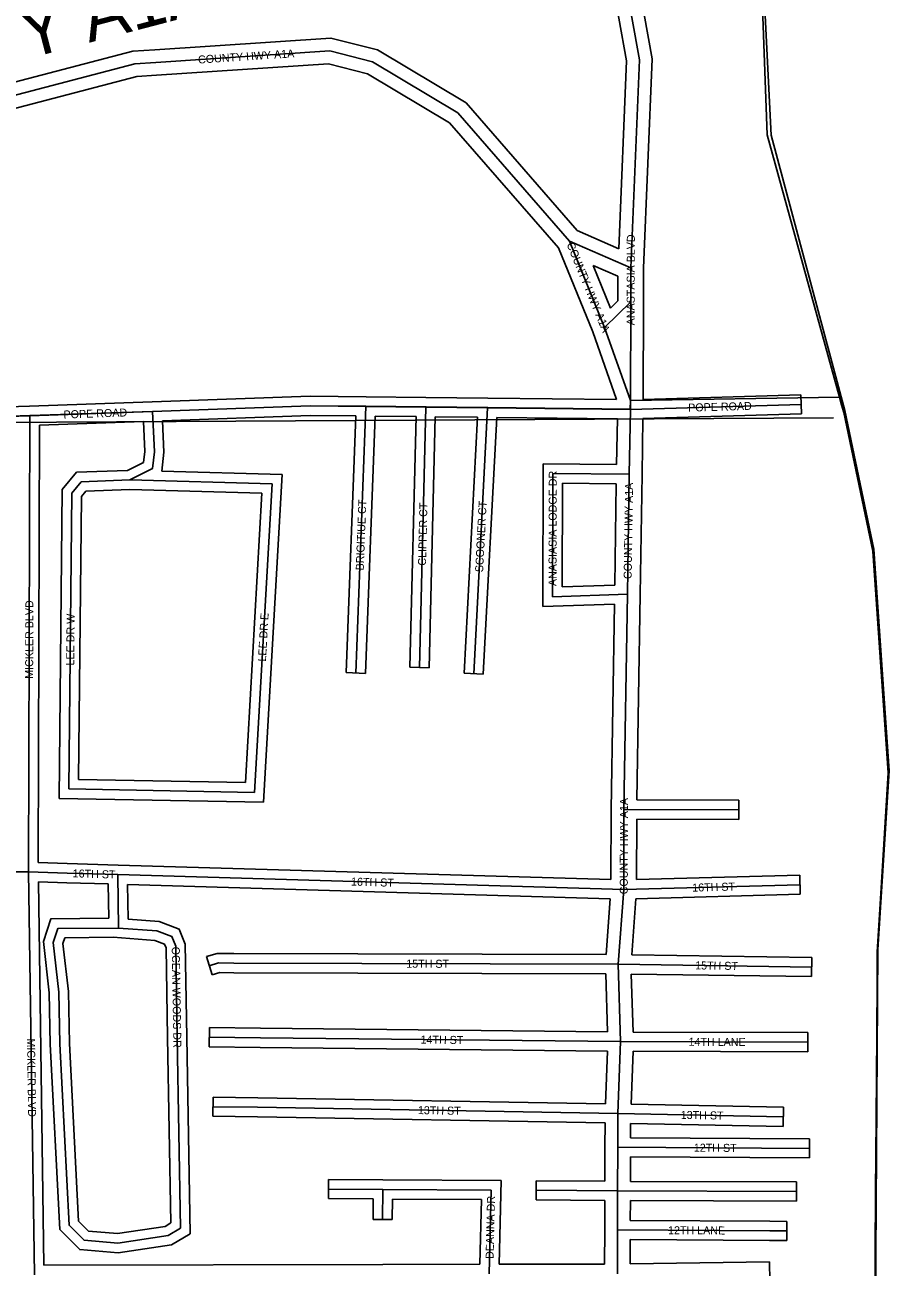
# Model space of a CAD drawing. Extents: x 418523 to 616617, y 1878279 to 2196743.
# Drawn here: x 569614 to 572313, y 2006226 to 2010108 of the extents above; entities that cross this region are included whole.
import ezdxf

# ---------------------------------------------------------------- set-up
doc = ezdxf.new("R2010")
doc.units = 0
for name, color, linetype in [('Level 1', 7, 'Continuous'), ('Level 22', 7, 'Continuous'), ('Level 23', 7, 'Continuous'), ('Level 28', 7, 'Continuous'), ('Level 31', 7, 'Continuous'), ('Level 32', 7, 'Continuous'), ('Level 34', 7, 'Continuous'), ('Level 5', 7, 'Continuous'), ('Level 8', 7, 'Continuous')]:
    doc.layers.add(name, color=color, linetype=linetype)

msp = doc.modelspace()

# ---------------------------------------------------------------- linework, layer by layer
at = {"layer": 'Level 1'}
msp.add_line((572139.778, 2008879.413), (568225.789, 2008858.623), dxfattribs=at)
at = {"layer": 'Level 22'}
for p, q in [((571506.093, 2009348.016), (571314.504, 2009432.1)), ((571314.504, 2009432.1), (571424.514, 2009162.375)), ((571505.849, 2009242.555), (571506.093, 2009348.016)), ((571505.137, 2008933.447), (571505.849, 2009242.555)), ((571505.137, 2008933.447), (571424.514, 2009162.375)), ((571504.757, 2008906.174), (571505.137, 2008933.447)), ((571501.438, 2008703.623), (571504.757, 2008906.174)), ((571495.5, 2008328.342), (571501.438, 2008703.623)), ((571484.758, 2007655.963), (571495.5, 2008328.342)), ((571484.18, 2007405.768), (571484.758, 2007655.963)), ((571466.841, 2007172.339), (571484.18, 2007405.768)), ((571474.525, 2006930.489), (571466.841, 2007172.339)), ((571465.765, 2006705.768), (571474.525, 2006930.489)), ((571465.523, 2006600.672), (571465.765, 2006705.768)), ((571464.891, 2006463.938), (571465.523, 2006600.672)), ((571464.61, 2006342.477), (571464.891, 2006463.938)), ((571464.294, 2006205.379), (571464.61, 2006342.477))]:
    msp.add_line(p, q, dxfattribs=at)
for points in [[(571506.093, 2009348.016), (571532.95, 2009998.175), (571459.084, 2010407.097), (571417.473, 2010507.2), (571093.355, 2010849.789), (570477.21, 2011151.608), (569919.184, 2011361.657), (569619.639, 2011495.826)], [(571314.504, 2009432.1), (570965.47, 2009832.934), (570699.251, 2009992.109), (570565.877, 2010025.876), (570022.471, 2009990.057)], [(570022.471, 2009990.057), (569957.16, 2009985.847), (568255.439, 2009540.409)]]:
    msp.add_lwpolyline(points, dxfattribs=at)
at = {"layer": 'Level 23'}
for p, q in [((571468.544, 2009408.178), (571338.787, 2009465.126)), ((571279.975, 2009410.841), (571387.109, 2009148.169)), ((571466.032, 2009321.913), (571388.824, 2009355.798)), ((571388.824, 2009355.797), (571443.071, 2009222.794)), ((571465.856, 2009245.254), (571466.032, 2009321.913)), ((571545.85, 2009242.461), (571546.092, 2009347.142)), ((571545.147, 2008937.358), (571545.85, 2009242.461)), ((571461.597, 2008936.663), (571387.108, 2009148.169)), ((571461.929, 2008733.896), (571464.268, 2008876.627)), ((571541.434, 2008702.967), (571544.291, 2008877.307)), ((571535.496, 2008327.708), (571541.434, 2008702.99)), ((571455.95, 2008357.096), (571460.963, 2008673.9)), ((571525.241, 2007685.829), (571535.496, 2008327.703)), ((571444.758, 2007656.055), (571454.994, 2008297.033)), ((571444.252, 2007436.958), (571444.758, 2007656.055)), ((571524.254, 2007436.878), (571524.689, 2007625.828)), ((571428.966, 2007202.438), (571441.932, 2007376.999)), ((571509.137, 2007201.736), (571522.141, 2007376.796)), ((571433.539, 2006960.917), (571427.77, 2007142.441)), ((571513.596, 2006960.399), (571507.834, 2007141.747)), ((571426.931, 2006736.453), (571433.342, 2006900.914)), ((571506.936, 2006734.984), (571513.384, 2006900.397)), ((571425.523, 2006600.764), (571425.698, 2006676.464)), ((571505.593, 2006630.434), (571505.695, 2006674.995)), ((571425.03, 2006494.259), (571425.523, 2006600.856)), ((571505.031, 2006493.819), (571505.385, 2006570.432)), ((571424.61, 2006342.569), (571424.822, 2006434.257)), ((571504.681, 2006372.232), (571504.823, 2006433.819)), ((571424.364, 2006235.326), (571424.61, 2006342.569)), ((571504.367, 2006235.995), (571504.542, 2006312.23))]:
    msp.add_line(p, q, dxfattribs=at)
for points in [[(571546.093, 2009347.142), (571573.099, 2010000.938), (571497.679, 2010418.461), (571451.585, 2010529.346), (571117.444, 2010882.531), (570493.091, 2011188.371), (569934.419, 2011398.663), (569641.039, 2011530.071)], [(571468.544, 2009408.178), (571492.801, 2009995.411), (571420.488, 2010395.734), (571383.359, 2010485.053), (571069.266, 2010817.047), (570461.33, 2011114.844), (569903.948, 2011324.651), (569589.599, 2011465.451)], [(571338.787, 2009465.126), (570991.459, 2009864.001), (570714.749, 2010029.449), (570569.559, 2010066.206), (570019.839, 2010029.971)], [(570019.898, 2010029.976), (569950.75, 2010025.518), (568283.907, 2009589.208)], [(571279.975, 2009410.841), (570939.482, 2009801.867), (570683.754, 2009954.77), (570562.194, 2009985.546), (570025.103, 2009950.143)], [(570025.044, 2009950.139), (569963.57, 2009946.176), (568269.266, 2009502.679)]]:
    msp.add_lwpolyline(points, dxfattribs=at)
at = {"layer": 'Level 31'}
for p, q in [((571505.849, 2009242.555), (571424.514, 2009162.375)), ((571504.757, 2008906.174), (572038.62, 2008921.672)), ((569137.316, 2008870.991), (569629.02, 2008886.191)), ((569625.344, 2007460.659), (569629.02, 2008886.191)), ((569629.02, 2008886.191), (570012.304, 2008899.47)), ((570012.304, 2008899.47), (570504.648, 2008917.226)), ((570504.648, 2008917.226), (570678.994, 2008915.364)), ((570678.994, 2008915.364), (570647.256, 2008082.297)), ((570678.994, 2008915.364), (570866.019, 2008913.473)), ((570866.019, 2008913.473), (570846.059, 2008099.652)), ((570866.019, 2008913.473), (571059.067, 2008911.206)), ((571059.067, 2008911.206), (571015.613, 2008079.984)), ((571059.067, 2008911.206), (571504.757, 2008906.174)), ((571262.422, 2008705.268), (571261.534, 2008320.882)), ((571501.438, 2008703.623), (571262.422, 2008705.268)), ((570385.52, 2008673.49), (569941.745, 2008685.441)), ((570330.644, 2007709.196), (570385.52, 2008673.49)), ((571261.534, 2008320.882), (571495.5, 2008328.342)), ((569751.174, 2007720.014), (570330.644, 2007709.196)), ((571843.294, 2007654.773), (571484.758, 2007655.963)), ((569625.344, 2007460.659), (569166.948, 2007462.107)), ((569643.304, 2006202.359), (569625.344, 2007460.659)), ((569745.167, 2007457.102), (569625.344, 2007460.659)), ((569903.662, 2007452.366), (569745.167, 2007457.102)), ((571484.18, 2007405.768), (569903.662, 2007452.366)), ((569903.662, 2007452.366), (569906.124, 2007285.441)), ((571484.18, 2007405.768), (572034.549, 2007420.865)), ((571466.841, 2007172.339), (572071.369, 2007163.674)), ((570089.507, 2006943.535), (570099.354, 2006347.278)), ((571474.525, 2006930.489), (572059.103, 2006929.142)), ((571982.484, 2006695.851), (571465.765, 2006705.768)), ((571465.523, 2006600.672), (572064.365, 2006597.111)), ((570731.632, 2006468.913), (570561.711, 2006470.037)), ((570731.632, 2006468.913), (570731.097, 2006375.091)), ((571070.205, 2006466.671), (570731.632, 2006468.913)), ((571063.893, 2006204.851), (571070.205, 2006466.671)), ((571464.891, 2006463.938), (571210.644, 2006465.981)), ((572023.479, 2006462.288), (571464.891, 2006463.938)), ((571464.61, 2006342.477), (571940.138, 2006339.563)), ((571940.138, 2006339.563), (571993.713, 2006339.076))]:
    msp.add_line(p, q, dxfattribs=at)
for points in [[(570012.304, 2008899.47), (570018.033, 2008773.631), (570011.886, 2008720.915), (569941.745, 2008685.441)], [(569941.745, 2008685.441), (569789.572, 2008679.981), (569760.324, 2008644.775), (569751.174, 2007720.014)], [(570099.354, 2006347.278), (570061.656, 2006324.436), (569903.723, 2006300.806), (569798.493, 2006309.782), (569751.684, 2006356.805), (569722.584, 2006923.453), (569719.794, 2007084.923), (569702.089, 2007240.247), (569716.776, 2007284.578), (569906.124, 2007285.441)], [(569906.124, 2007285.441), (570026.25, 2007276.431), (570072.81, 2007258.866), (570084.788, 2007229.381), (570089.507, 2006943.535)], [(570189.575, 2007167.676), (570218.761, 2007176.336), (570266.311, 2007175.496), (571466.841, 2007172.339)], [(571474.525, 2006930.489), (570349.142, 2006942.198), (570189.687, 2006944.39)], [(571465.765, 2006705.768), (570340.393, 2006725.478), (570201.225, 2006727.259)]]:
    msp.add_lwpolyline(points, dxfattribs=at)
at = {"layer": 'Level 32'}
for p, q in [((571465.856, 2009245.254), (571443.071, 2009222.793)), ((569627.981, 2008916.172), (570011.266, 2008929.451)), ((570011.224, 2008929.45), (570504.267, 2008947.231)), ((570504.267, 2008947.231), (570679.314, 2008945.362)), ((570679.297, 2008945.363), (570866.323, 2008943.472)), ((570866.372, 2008943.471), (571059.419, 2008941.204)), ((571059.405, 2008941.204), (571461.597, 2008936.663)), ((571545.147, 2008937.358), (572037.75, 2008951.66)), ((572037.75, 2008951.66), (572039.492, 2008891.684)), ((569140.609, 2008901.106), (569628.094, 2008916.176)), ((570043.653, 2008870.579), (570505.029, 2008887.218)), ((570505.029, 2008887.22), (570647.842, 2008885.694)), ((570647.842, 2008885.694), (570617.278, 2008083.439)), ((570707.862, 2008885.068), (570677.235, 2008081.154)), ((570707.862, 2008885.068), (570835.281, 2008883.781)), ((570835.281, 2008883.781), (570816.068, 2008100.388)), ((570895.285, 2008883.126), (570876.052, 2008098.916)), ((570895.285, 2008883.126), (571027.476, 2008881.573)), ((571544.291, 2008877.308), (572039.492, 2008891.684)), ((569655.42, 2007489.779), (569658.946, 2008857.207)), ((569658.947, 2008857.207), (569983.685, 2008868.458)), ((571027.477, 2008881.574), (570985.654, 2008081.551)), ((571087.524, 2008880.881), (571045.573, 2008078.416)), ((571087.524, 2008880.881), (571464.268, 2008876.627)), ((571232.492, 2008735.474), (571231.463, 2008289.906)), ((571461.929, 2008733.896), (571232.492, 2008735.475)), ((570417.229, 2008702.646), (570041.141, 2008712.775)), ((570358.956, 2007678.661), (570417.229, 2008702.646)), ((570353.812, 2008644.332), (569941.88, 2008655.426)), ((571292.353, 2008675.06), (571291.606, 2008351.857)), ((571460.962, 2008673.9), (571292.353, 2008675.059)), ((570302.334, 2007739.73), (570353.812, 2008644.332)), ((571291.607, 2008351.856), (571455.95, 2008357.096)), ((571231.463, 2008289.906), (571454.994, 2008297.034)), ((570677.235, 2008081.154), (570617.278, 2008083.439)), ((570876.052, 2008098.916), (570816.068, 2008100.388)), ((571045.573, 2008078.416), (570985.654, 2008081.551)), ((569781.469, 2007749.453), (570302.334, 2007739.73)), ((569720.882, 2007690.572), (570358.956, 2007678.661)), ((571843.393, 2007684.773), (571525.241, 2007685.828)), ((571843.195, 2007624.772), (571843.393, 2007684.773)), ((571843.195, 2007624.772), (571524.689, 2007625.829)), ((569746.057, 2007487.09), (569655.421, 2007489.78)), ((569904.559, 2007482.351), (569746.063, 2007487.089)), ((571444.252, 2007436.958), (569904.547, 2007482.352)), ((571524.254, 2007436.878), (572033.728, 2007450.854)), ((572033.728, 2007450.854), (572035.373, 2007390.876)), ((569672.88, 2006232.408), (569655.79, 2007429.74)), ((569744.277, 2007427.115), (569655.79, 2007429.74)), ((569874.089, 2007423.235), (569744.271, 2007427.116)), ((569874.088, 2007423.234), (569875.663, 2007316.429)), ((571441.932, 2007376.999), (569934.123, 2007421.452)), ((569934.123, 2007421.452), (569935.718, 2007313.305)), ((571522.14, 2007376.796), (572035.373, 2007390.876)), ((570181.043, 2007196.438), (570198.109, 2007138.915)), ((571509.136, 2007201.736), (572071.799, 2007193.671)), ((572071.799, 2007193.671), (572070.939, 2007133.676)), ((571507.834, 2007141.746), (572070.939, 2007133.676)), ((570059.511, 2006943.039), (570069.074, 2006364.009)), ((570119.504, 2006944.029), (570129.637, 2006330.549)), ((570189.275, 2006914.391), (570190.099, 2006974.388)), ((571513.597, 2006960.398), (572059.172, 2006959.142)), ((572059.172, 2006959.142), (572059.034, 2006899.141)), ((571513.384, 2006900.397), (572059.034, 2006899.141)), ((570200.842, 2006697.261), (570201.609, 2006757.257)), ((571983.06, 2006725.846), (571506.936, 2006734.984)), ((571981.909, 2006665.855), (571983.06, 2006725.846)), ((571981.909, 2006665.855), (571505.695, 2006674.995)), ((571505.593, 2006630.434), (572064.544, 2006627.111)), ((572064.544, 2006627.111), (572064.187, 2006567.111)), ((571505.385, 2006570.432), (572064.187, 2006567.111)), ((570561.514, 2006440.036), (570561.909, 2006500.036)), ((570731.83, 2006498.913), (570561.909, 2006500.036)), ((571100.934, 2006496.467), (570731.83, 2006498.913)), ((571094.627, 2006234.891), (571100.934, 2006496.467)), ((571210.404, 2006435.981), (571210.885, 2006495.981)), ((571425.03, 2006494.259), (571210.885, 2006495.981)), ((572023.567, 2006492.288), (571505.031, 2006493.819)), ((572023.39, 2006432.287), (572023.567, 2006492.288)), ((570701.462, 2006439.111), (570561.514, 2006440.036)), ((570701.462, 2006439.111), (570701.097, 2006375.261)), ((570761.461, 2006438.714), (570761.098, 2006374.919)), ((571039.479, 2006436.872), (570761.462, 2006438.713)), ((571034.605, 2006234.791), (571039.479, 2006436.872)), ((571424.822, 2006434.257), (571210.404, 2006435.981)), ((572023.39, 2006432.287), (571504.823, 2006433.819)), ((570761.098, 2006374.919), (570701.097, 2006375.261)), ((571504.682, 2006372.232), (571940.322, 2006369.562)), ((571940.41, 2006369.561), (571993.986, 2006369.076)), ((571993.986, 2006369.076), (571993.441, 2006309.076)), ((571504.542, 2006312.23), (571939.954, 2006309.562)), ((571939.865, 2006309.563), (571993.441, 2006309.076)), ((571504.367, 2006235.995), (571939.07, 2006242.645)), ((571939.07, 2006242.645), (571939.989, 2006182.651)), ((570731.284, 2006234.171), (569672.88, 2006232.407)), ((571034.605, 2006234.791), (570731.272, 2006234.171)), ((571424.364, 2006235.326), (571094.628, 2006234.891))]:
    msp.add_line(p, q, dxfattribs=at)
for points in [[(569983.685, 2008868.458), (569987.953, 2008774.693), (569983.955, 2008740.408), (569934.086, 2008715.185)], [(570043.652, 2008870.579), (570048.113, 2008772.569), (570041.141, 2008712.775)], [(569934.085, 2008715.185), (569775.076, 2008709.481), (569730.431, 2008655.74), (569720.882, 2007690.572)], [(569941.88, 2008655.426), (569804.068, 2008650.481), (569790.218, 2008633.81), (569781.469, 2007749.454)], [(570129.637, 2006330.549), (570072.052, 2006295.658), (569904.681, 2006270.615), (569784.988, 2006280.825), (569722.313, 2006343.786), (569692.597, 2006922.424), (569689.822, 2007082.961), (569671.534, 2007243.413), (569695.028, 2007314.328), (569875.663, 2007316.429)], [(569935.718, 2007313.305), (570032.8, 2007306.025), (570095.669, 2007282.306), (570114.692, 2007235.48), (570119.504, 2006944.03)], [(570069.074, 2006364.009), (570051.26, 2006353.216), (569902.764, 2006330.998), (569811.997, 2006338.74), (569781.055, 2006369.822), (569752.571, 2006924.481), (569749.765, 2007086.885), (569732.645, 2007237.081), (569738.525, 2007254.829), (569889.696, 2007256.586)], [(569889.696, 2007256.586), (570019.701, 2007246.836), (570049.951, 2007235.425), (570054.884, 2007223.282), (570059.511, 2006943.039)], [(570181.043, 2007196.438), (570214.664, 2007206.413), (570266.615, 2007205.496), (571428.967, 2007202.438)], [(570198.109, 2007138.915), (570222.859, 2007146.258), (570266.008, 2007145.497), (571427.77, 2007142.441)], [(571433.539, 2006960.917), (570349.504, 2006972.196), (570190.099, 2006974.388)], [(571433.341, 2006900.913), (570348.779, 2006912.201), (570189.275, 2006914.391)], [(571426.93, 2006736.453), (570340.848, 2006755.476), (570201.609, 2006757.257)], [(571425.698, 2006676.464), (570339.939, 2006695.481), (570200.842, 2006697.261)]]:
    msp.add_lwpolyline(points, dxfattribs=at)
at = {"layer": 'Level 5'}
msp.add_lwpolyline([(571035.083, 2014663.096), (571042.585, 2014458.766), (571092.408, 2014400.246), (571223.732, 2013757.922), (571388.696, 2013215.502), (571551.631, 2012039.558), (571576.582, 2012022.777), (571674.824, 2011463.956), (571699.735, 2011438.846), (571715.948, 2011297.063), (571740.889, 2011271.992), (571740.6, 2011180.291), (571913.079, 2010387.775), (571944.401, 2009762.421), (572175.051, 2008903.025), (572265.381, 2008469.246), (572313.145, 2007777.191), (572278.004, 2007218.757), (572261.409, 2004667.87)], dxfattribs=at)
at = {"layer": 'Level 8'}
for points in [[(571035.97, 2014663.093), (571036.402, 2014660.751), (571061.406, 2014459.746), (571094.408, 2014400.746), (571226.422, 2013758.732), (571391.436, 2013216.722), (571555.461, 2012040.698), (571580.462, 2012023.698), (571678.474, 2011465.686), (571703.475, 2011439.686), (571711.478, 2011298.683), (571736.479, 2011272.682), (571736.48, 2011181.681), (571909.499, 2010388.665), (571932.51, 2009763.651), (572158.53, 2008944.635), (571505.515, 2008933.627), (571504.515, 2008906.626), (571059.505, 2008911.621), (570866.5, 2008913.619)], [(570866.5, 2008913.619), (570678.496, 2008915.616), (570504.492, 2008917.614), (570012.48, 2008899.608), (569629.472, 2008886.603), (569137.46, 2008870.596), (569070.459, 2008887.596), (568695.45, 2008855.591), (568270.44, 2008856.586), (568268.439, 2008902.586), (568252.433, 2009223.593), (568240.429, 2009473.599), (568238.428, 2009515.6), (568255.428, 2009540.601), (568247.423, 2009781.606), (568240.417, 2010115.614)], [(570678.496, 2008915.616), (570866.5, 2008913.619), (571059.505, 2008911.621), (571504.515, 2008906.626), (571505.515, 2008933.627), (572158.53, 2008944.635), (572164.531, 2008920.635), (572171.532, 2008896.634), (572262.541, 2008462.626), (572310.555, 2007770.611), (572289.56, 2007427.602), (572275.564, 2007211.597), (572275.565, 2007124.596), (572274.569, 2006951.591), (572272.574, 2006690.586), (572270.578, 2006461.581), (572265.594, 2005510.559)], [(567805.477, 2006199.519), (567771.474, 2006316.521), (567706.469, 2006472.524), (567614.462, 2006753.53), (567413.449, 2007202.537), (567359.444, 2007449.542), (567342.443, 2007490.543), (566999.42, 2008283.556), (566916.413, 2008600.563), (566909.409, 2008762.566), (566984.411, 2008767.567), (566986.41, 2008834.569), (567545.424, 2008842.576), (568270.44, 2008856.586), (568695.45, 2008855.591), (569070.459, 2008887.596), (569137.46, 2008870.596), (569629.472, 2008886.603), (570012.48, 2008899.608), (570504.492, 2008917.614), (570678.496, 2008915.616)]]:
    msp.add_lwpolyline(points, dxfattribs=at)

# ---------------------------------------------------------------- texts
at = {"layer": 'Level 28'}
msp.add_text('STATE HWY A1A', height=160, rotation=14.667769, dxfattribs=at).set_placement((568549.158, 2009720.321))
at = {"layer": 'Level 34'}
for s, height, rotation, p in [('COUNTY HWY A1A', 25, 3.770592, (570155.378, 2009986.293)), ('COUNTY HWY A1A', 25, 292.187392, (571305.094, 2009422.076)), ('ANASTASIA BLVD', 25, 89.866917, (571518.177, 2009168.642)), ('POPE ROAD', 25, 1.662203, (571685.631, 2008898.921)), ('POPE ROAD', 25, 1.9836, (569734.69, 2008877.346)), ('ANASIASIA LODGE DR', 25, 89.866547, (571274.107, 2008353.834)), ('COUNTY HWY A1A', 25, 89.092622, (571508.752, 2008375.882)), ('BRIGITIUE CT', 25, 87.817225, (570671.962, 2008402.518)), ('CLIPPER CT', 25, 88.594058, (570866.356, 2008417.466)), ('SCOONER CT', 25, 87.006447, (571044.689, 2008396.81)), ('MICKLER BLVD', 25, 89.851242, (569639.399, 2008064.258)), ('LEE DR W', 25, 89.432103, (569767.489, 2008105.739)), ('LEE DR E', 25, 86.741922, (570366.399, 2008117.522)), ('COUNTY HWY A1A', 25, 89.866911, (571496.643, 2007390.916)), ('16TH ST', 25, 358.287269, (569762.649, 2007444.076)), ('16TH ST', 25, 358.310556, (570632.161, 2007418.383)), ('16TH ST', 25, 1.570575, (571698.313, 2007399.139)), ('OCEAN WOODS DR', 25, 270.944875, (570072.328, 2007227.021)), ('15TH ST', 25, 359.848589, (570804.654, 2007161.582)), ('15TH ST', 25, 359.178083, (571707.041, 2007156.397)), ('14TH ST', 25, 359.403175, (570849.344, 2006924.495)), ('14TH LANE', 25, 359.867361, (571686.469, 2006917.501)), ('MICKLER BLVD', 25, 270.816683, (569620.269, 2006940.454)), ('13TH ST', 25, 358.995914, (570840.979, 2006704.21)), ('13TH ST', 25, 358.899661, (571662.005, 2006689.501)), ('12TH ST', 25, 359.658603, (571702.979, 2006586.761)), ('DEANNA DR', 25, 88.617767, (571077.515, 2006251.39)), ('12TH LANE', 24.9992, 359.648189, (571622.461, 2006329.011))]:
    msp.add_text(s, height=height, rotation=rotation, dxfattribs=at).set_placement(p)

doc.saveas('drawing.dxf')
